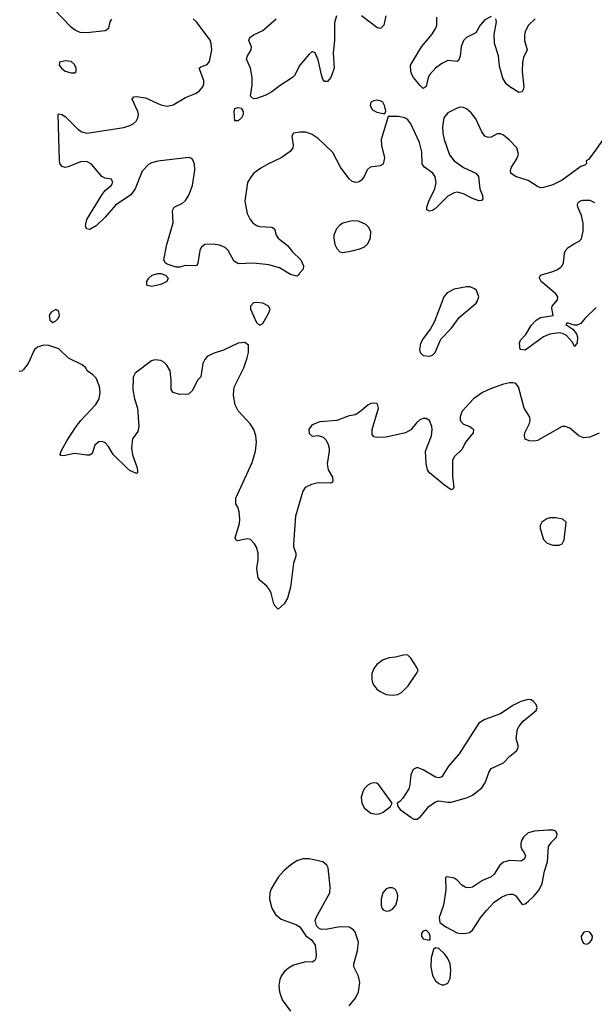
# Model space of a CAD drawing. Header units: inches. Extents: x 1449094 to 1618372, y 389908 to 534307.
# Tile 461 of 494: x 1605055 to 1608778, y 488788 to 495165. Entities that reach past the tile are written whole.
import ezdxf

# ---------------------------------------------------------------- set-up
doc = ezdxf.new("R2010")
doc.units = ezdxf.units.IN
doc.header["$MEASUREMENT"] = 0
doc.layers.add('B6408', color=7, linetype='Continuous')
doc.layers.add('B6409', color=7, linetype='Continuous')

msp = doc.modelspace()

# ---------------------------------------------------------------- linework, layer by layer
at = {"layer": 'B6408', "color": 5, "elevation": 520}
for points in [[(1607588.8, 490000), (1607590, 489999.1), (1607610, 489987.7), (1607630, 489987.3), (1607649, 490000)], [(1607190, 488777.6), (1607231.5, 488828.5), (1607249.7, 488870), (1607259.6, 488930), (1607249.6, 488969.7), (1607220.9, 489030), (1607220.9, 489050), (1607244.4, 489135.6), (1607251.6, 489190), (1607230, 489255.1), (1607218.4, 489270), (1607190, 489288), (1607130, 489289.7), (1607050, 489274), (1607012.3, 489272.3), (1606998, 489278), (1606977.5, 489297.5), (1606969.4, 489330), (1606975.6, 489350), (1607065.4, 489510), (1607067.1, 489550), (1607053.1, 489673.1), (1607046, 489690), (1607019, 489710), (1606930, 489729.7), (1606890, 489729.6), (1606850, 489717.6), (1606810, 489689.6), (1606766.8, 489653.2), (1606730, 489611.5), (1606684.2, 489535.8), (1606676.1, 489510), (1606674.4, 489470), (1606690, 489410.5), (1606713.1, 489370), (1606750, 489339), (1606845.3, 489305.3), (1606871, 489290), (1606910, 489231), (1606945.8, 489205.8), (1606970.4, 489170.4), (1606977.1, 489110), (1606974.2, 489085.8), (1606967.5, 489072.5), (1606950, 489061.2), (1606910, 489062.7), (1606830, 489040.9), (1606796.7, 489023.3), (1606770, 488999.5), (1606748.5, 488971.5), (1606740.2, 488950), (1606734.7, 488910), (1606738.9, 488870), (1606756.3, 488816.3), (1606810, 488744.4)]]:
    msp.add_lwpolyline(points, dxfattribs=at)
for points in [[(1608510, 489917), (1608476.3, 489916.3), (1608390, 489909.7), (1608350, 489898), (1608319.1, 489870), (1608307.6, 489850), (1608302.6, 489830), (1608302.6, 489810), (1608309.2, 489790), (1608324.2, 489770), (1608331.7, 489750), (1608326.7, 489730), (1608304.4, 489715.6), (1608230, 489719.4), (1608190, 489708.7), (1608166.7, 489690), (1608130, 489631.6), (1608110, 489613), (1608054.9, 489590), (1607990, 489546.3), (1607970, 489542.4), (1607944.9, 489544.9), (1607919.6, 489559.6), (1607890, 489592.7), (1607870, 489605.2), (1607825.4, 489614.6), (1607814, 489610), (1607816, 489530), (1607800.5, 489430), (1607773.4, 489350), (1607778, 489318), (1607817.3, 489290), (1607890, 489252.1), (1607910, 489247.6), (1607950, 489249.3), (1607970, 489254.4), (1607990, 489269), (1608046.1, 489353.9), (1608082.5, 489397.5), (1608130.5, 489449.5), (1608177.5, 489482.5), (1608210, 489497.5), (1608230, 489502.2), (1608250, 489500.8), (1608270.3, 489490), (1608310, 489434), (1608330, 489439.3), (1608350, 489453.4), (1608389.7, 489490), (1608421.1, 489530), (1608440.4, 489570), (1608454.6, 489650), (1608474, 489710), (1608482, 489810), (1608501, 489839), (1608533.2, 489870), (1608537.2, 489890), (1608528.7, 489910)], [(1607470, 489542.9), (1607450, 489542.4), (1607430, 489535.1), (1607408.8, 489510), (1607397, 489470), (1607398, 489430), (1607402.8, 489410), (1607410, 489401), (1607430, 489390.7), (1607450, 489393.4), (1607470, 489404.9), (1607491.5, 489430), (1607504.2, 489470), (1607505.6, 489490), (1607501.6, 489510), (1607490, 489532)], [(1607690, 489268.7), (1607670, 489262), (1607658, 489250), (1607658, 489230), (1607670, 489212), (1607710, 489204.7), (1607715.3, 489210), (1607715.3, 489230), (1607708.7, 489250)], [(1608730, 489260.9), (1608710, 489256), (1608693.4, 489230), (1608695.5, 489210), (1608703.8, 489190), (1608710, 489182), (1608730, 489178), (1608750, 489188), (1608764.5, 489210), (1608767, 489230), (1608761, 489241), (1608750, 489254.5)], [(1607750, 489154), (1607736.3, 489143.7), (1607722.4, 489090), (1607719.2, 489030), (1607730, 488974), (1607750, 488941.3), (1607770, 488923.1), (1607790, 488914.9), (1607804.8, 488915.2), (1607830, 488924.9), (1607845.1, 488954.9), (1607849.7, 489010.3), (1607843.9, 489050), (1607830, 489084.5), (1607810, 489113.6), (1607770, 489149.5)]]:
    msp.add_lwpolyline(points, close=True, dxfattribs=at)
at = {"layer": 'B6409', "color": 5}
for points, elevation in [([(1605285.4, 495225.4), (1605383.4, 495123.4), (1605417.5, 495097.5), (1605444.4, 495084.4), (1605490, 495082.4), (1605610, 495094), (1605634, 495110), (1605641.2, 495150), (1605652, 495168)], 480), ([(1608858.2, 494421.8), (1608776, 494304), (1608739.9, 494260.1), (1608726.4, 494250), (1608726.8, 494233.2), (1608718, 494222), (1608690, 494213.3), (1608570, 494126.3), (1608510, 494095.6), (1608450, 494077.6), (1608430, 494076.9), (1608410, 494083.6), (1608350, 494123), (1608268.7, 494150), (1608237.2, 494170), (1608236, 494190), (1608240.9, 494210), (1608277.2, 494262.7), (1608286.2, 494293.8), (1608275.5, 494335.5), (1608227.2, 494387.2), (1608190, 494416.2), (1608170, 494425.1), (1608150, 494425.1), (1608110, 494404.2), (1608090, 494402.4), (1608070, 494411.5), (1608050, 494438.4), (1608010, 494522.4), (1607981.4, 494561.4), (1607950, 494588.3), (1607930, 494596.9), (1607910, 494598.9), (1607890, 494591.2), (1607830, 494561.5), (1607803.8, 494530), (1607794.4, 494470), (1607796.6, 494430), (1607805, 494390), (1607840.9, 494290), (1607870, 494251.3), (1607930, 494207.2), (1608010.3, 494170.3), (1608027.7, 494150), (1608037.6, 494070), (1608053.7, 494026.3), (1608055.9, 494004.1), (1608046.4, 493993.6), (1608030, 493992.7), (1607990, 494006.3), (1607930, 494037.7), (1607890, 494047.1), (1607870, 494044.4), (1607830, 494021.3), (1607750, 493942), (1607730, 493929.4), (1607710, 493924), (1607694, 493934), (1607692.7, 493950), (1607706.6, 493990), (1607745.3, 494070), (1607752.8, 494110), (1607747.4, 494147.4), (1607731.1, 494171.1), (1607678.3, 494210), (1607663.1, 494230), (1607661.7, 494310), (1607646.6, 494370), (1607589.7, 494490), (1607570, 494515.8), (1607550, 494529.7), (1607510, 494538.7), (1607442, 494538), (1607397, 494390), (1607398.9, 494350), (1607418, 494270), (1607410.4, 494230), (1607390, 494219.5), (1607326, 494210), (1607306.9, 494193.1), (1607287.7, 494150), (1607270, 494125.2), (1607250, 494112.7), (1607234, 494110), (1607210, 494118), (1607190, 494133.2), (1607134.5, 494210), (1607084.2, 494304.2), (1606990, 494395.1), (1606950, 494421.1), (1606910, 494436.9), (1606870, 494436.9), (1606830.5, 494429.5), (1606819.3, 494410), (1606827.9, 494352.1), (1606825.5, 494334.5), (1606808.5, 494311.5), (1606750.5, 494270), (1606663.8, 494230), (1606617.6, 494202.4), (1606572.7, 494170), (1606554.4, 494150), (1606532.4, 494110), (1606514.3, 493990), (1606530.3, 493910), (1606548.9, 493870), (1606565.7, 493850), (1606590, 493831.8), (1606610, 493824.9), (1606690, 493820.4), (1606707.3, 493810), (1606717.4, 493770), (1606730.3, 493750), (1606790, 493702), (1606822, 493662), (1606876.3, 493610), (1606894, 493570), (1606892, 493550), (1606870, 493526), (1606862, 493510), (1606850, 493504), (1606810, 493515.1), (1606738.2, 493558.2), (1606670, 493577.4), (1606570, 493587.7), (1606470, 493584.4), (1606443.2, 493603.2), (1606406, 493670), (1606387.2, 493690), (1606350, 493704.9), (1606308.7, 493711.3), (1606256, 493710), (1606230.4, 493690), (1606223.1, 493670), (1606210, 493588), (1606204.9, 493575.1), (1606192, 493570), (1606130, 493573.3), (1606090, 493561.8), (1606070, 493561.7), (1606010, 493580.7), (1605997.2, 493590), (1605989.8, 493610), (1606008.2, 493710), (1606049.9, 493850), (1606046, 493930), (1606057.4, 493950), (1606110, 493976.6), (1606130, 493994.3), (1606151.4, 494028.6), (1606174.3, 494090), (1606189.9, 494190), (1606189, 494229), (1606177.1, 494257.1), (1606170, 494265.1), (1606151.7, 494271.7), (1605950, 494247.9), (1605910, 494236.8), (1605890, 494226.2), (1605850, 494184.7), (1605803.5, 494070), (1605776.5, 494030), (1605676.8, 493963.2), (1605610, 493886), (1605550.7, 493830), (1605510, 493806.6), (1605488.7, 493810), (1605482, 493830), (1605490, 493871), (1605590, 494033.4), (1605610, 494059.1), (1605649, 494090), (1605659.3, 494110), (1605650, 494131.8), (1605610, 494138.4), (1605588.4, 494148.4), (1605521.7, 494230), (1605490, 494245.5), (1605450, 494245), (1605370, 494211.5), (1605350, 494207.8), (1605330, 494213.2), (1605318, 494230), (1605314.5, 494250), (1605304, 494550), (1605310, 494554.8), (1605329.3, 494550.7), (1605350, 494538), (1605433.7, 494453.7), (1605458.7, 494438.7), (1605490, 494430.3), (1605730, 494466.3), (1605770, 494478.9), (1605790, 494490.3), (1605810, 494508.7), (1605820.9, 494530), (1605825.1, 494550), (1605822, 494570), (1605785.1, 494650), (1605794.8, 494665.2), (1605811.7, 494668.3), (1605870, 494659.1), (1605970, 494612.7), (1606010, 494603.9), (1606050, 494613.6), (1606130, 494660.9), (1606194.1, 494685.9), (1606219, 494701), (1606241.7, 494730), (1606248.5, 494750), (1606248.8, 494770), (1606218.9, 494850), (1606230, 494859.6), (1606270, 494874.9), (1606285.9, 494894.1), (1606299.3, 494970), (1606296.8, 495010), (1606290, 495031.8), (1606200.9, 495150), (1606179.7, 495170)], 460), ([(1607107.8, 495190), (1607095.1, 495144.9), (1607095.2, 495030), (1607087.3, 494950), (1607092.4, 494850), (1607070.4, 494790), (1607050, 494765.2), (1607030, 494765.2), (1607020.1, 494780.1), (1607010, 494808), (1606990, 494905.2), (1606970, 494949.2), (1606950, 494958), (1606930, 494940.7), (1606870, 494869.6), (1606836, 494804), (1606823.8, 494790), (1606742.4, 494737.6), (1606690, 494697.4), (1606650, 494676.9), (1606590, 494654.3), (1606570, 494653.3), (1606551.6, 494670), (1606561.3, 494741.3), (1606561.7, 494790), (1606550.9, 494850), (1606526, 494910), (1606531.2, 494930), (1606555.4, 494970), (1606557.4, 494990), (1606539.5, 495030), (1606546.6, 495050), (1606570, 495066.4), (1606630, 495094.4), (1606717, 495170)], 440), ([(1607428.7, 495190), (1607414, 495130), (1607396, 495110), (1607390, 495107), (1607370, 495114), (1607269.8, 495189.8)], 440), ([(1608110, 495185.1), (1608070, 495164), (1608038.9, 495130), (1608010, 495079.6), (1607951.1, 495048.9), (1607931.8, 495030), (1607916.1, 494990), (1607910, 494928.7), (1607898.6, 494901.4), (1607890, 494895.1), (1607830, 494900.4), (1607790, 494881.5), (1607748.8, 494851.2), (1607713.4, 494810), (1607702.8, 494790), (1607688.1, 494731.9), (1607670, 494719.3), (1607650, 494738.4), (1607606.9, 494790), (1607595.8, 494810), (1607588.7, 494830), (1607587.4, 494870), (1607659.1, 494990), (1607726, 495070), (1607752.2, 495110), (1607757.1, 495130), (1607758, 495182)], 440), ([(1608395.3, 495170), (1608350, 495127.8), (1608330, 495086), (1608325, 495064.9), (1608325.5, 495030), (1608343.1, 494970), (1608320.5, 494919.5), (1608313.7, 494890), (1608311.1, 494830), (1608321.6, 494730), (1608318, 494710), (1608310, 494697.2), (1608290, 494694), (1608231.6, 494730), (1608206.3, 494750), (1608186.7, 494786.7), (1608163.9, 494863.9), (1608157.5, 494930), (1608132.7, 495010), (1608129.8, 495070), (1608143.9, 495150), (1608140.5, 495170)], 440), ([(1608790, 493300.3), (1608716.9, 493230), (1608690, 493196.8), (1608666.5, 493186.5), (1608647.3, 493187.3), (1608610, 493199.5), (1608601.1, 493198.9), (1608594.8, 493190), (1608640, 493160), (1608662.8, 493130), (1608670.2, 493109.8), (1608667.9, 493072.1), (1608650, 493049), (1608637, 493077), (1608599.2, 493119.2), (1608573, 493133), (1608550, 493136.8), (1608490, 493128.4), (1608448.3, 493111.7), (1608330, 493025.1), (1608297.2, 493030), (1608294.7, 493070), (1608299.7, 493090), (1608334.4, 493125.6), (1608370, 493183.6), (1608401.9, 493218.1), (1608430, 493235.9), (1608511.1, 493248.9), (1608502.5, 493297.5), (1608506, 493310), (1608540.7, 493350), (1608542.9, 493370), (1608529.6, 493390), (1608433.3, 493470), (1608422.9, 493490), (1608424.2, 493495.8), (1608430, 493510.4), (1608510, 493534), (1608535.6, 493544.4), (1608559.4, 493560.6), (1608569.4, 493570), (1608578.4, 493590), (1608584.2, 493650), (1608591.6, 493670), (1608610, 493690.3), (1608650, 493716.5), (1608681.2, 493730), (1608694.3, 493745.7), (1608705.1, 493794.9), (1608706.5, 493846.5), (1608696.1, 493896.1), (1608671.8, 493950), (1608669.4, 493970), (1608676.6, 493983.4), (1608687.8, 493992.2), (1608703.9, 493996.1), (1608750, 493996.4), (1608779.9, 493979.9)], 460), ([(1608810, 492488.2), (1608750, 492461.7), (1608710, 492456.9), (1608678, 492470), (1608620.1, 492520.1), (1608590, 492529.5), (1608570, 492529.4), (1608410, 492440.5), (1608390, 492435.6), (1608357, 492437), (1608330, 492449), (1608325.6, 492470), (1608328, 492490), (1608358.3, 492550), (1608362, 492570), (1608359.7, 492590), (1608324, 492650), (1608286.3, 492786.3), (1608270, 492808), (1608252.5, 492812.5), (1608230, 492813), (1608190, 492803.9), (1608105.4, 492774.6), (1608054.9, 492750), (1607994.6, 492710), (1607922, 492630), (1607910, 492595.3), (1607910.3, 492570), (1607930, 492545.7), (1607971.2, 492531.2), (1607990, 492517.1), (1607994.9, 492510), (1607994.3, 492490), (1607946.7, 492430), (1607919.1, 492380.9), (1607870, 492333), (1607859, 492310), (1607858.8, 492210), (1607867.9, 492132.1), (1607858.3, 492121.7), (1607850, 492120.5), (1607808.4, 492150), (1607710, 492229.5), (1607697.6, 492250), (1607688, 492290), (1607685.1, 492370), (1607722.9, 492470), (1607727.9, 492510), (1607726.6, 492530), (1607710, 492569.6), (1607690, 492581.1), (1607670, 492582.6), (1607647.4, 492572.6), (1607625.7, 492554.3), (1607590, 492509.6), (1607556, 492490), (1607430, 492460.5), (1607370, 492458.4), (1607350, 492462.7), (1607338.6, 492478.6), (1607338.4, 492510), (1607379.3, 492650), (1607374.5, 492674.5), (1607370, 492679), (1607350, 492681.2), (1607330, 492679), (1607310, 492669), (1607257.5, 492622.5), (1607230, 492606), (1607190, 492599.3), (1607110, 492568.7), (1606999.6, 492560.4), (1606950, 492542), (1606927.9, 492512.1), (1606930, 492484.7), (1606950, 492467.3), (1606990, 492471.3), (1607021, 492461), (1607041, 492441), (1607053.7, 492413.7), (1607060.7, 492390), (1607060.7, 492370), (1607047.5, 492287.5), (1607054.8, 492250), (1607082, 492202), (1607084.5, 492175.5), (1607082.8, 492170), (1607070, 492164.2), (1606990, 492164.4), (1606945.1, 492154.9), (1606905.7, 492134.3), (1606889.1, 492110.9), (1606842.4, 491950), (1606828.5, 491770), (1606830.4, 491750), (1606844, 491710), (1606844, 491690), (1606830, 491646), (1606811.1, 491490), (1606790, 491419), (1606770, 491381.2), (1606730, 491348), (1606710, 491366), (1606702, 491382), (1606685.1, 491450), (1606676, 491470), (1606656.4, 491496.4), (1606615.1, 491530), (1606599.5, 491550), (1606591.6, 491610), (1606600.4, 491670), (1606599.8, 491710), (1606589, 491749), (1606577.7, 491770), (1606550, 491798.3), (1606530, 491803.1), (1606469.6, 491789.6), (1606456.5, 491796.5), (1606452.3, 491810), (1606478.6, 491901.4), (1606482.4, 491930), (1606477.7, 491977.7), (1606468, 492008), (1606455.1, 492030), (1606454.8, 492065.2), (1606562.6, 492297.4), (1606582.3, 492370), (1606588.9, 492428.9), (1606584.4, 492470), (1606572.7, 492510), (1606548.5, 492548.5), (1606470.8, 492630.8), (1606451.3, 492670), (1606441.3, 492730), (1606442.4, 492770), (1606448, 492790), (1606506.9, 492910), (1606530, 492976), (1606538, 493010), (1606536.9, 493056.9), (1606513.8, 493073.8), (1606470, 493069.6), (1606376.4, 493023.6), (1606310, 493003.5), (1606270, 492982.9), (1606255.1, 492964.9), (1606242, 492938), (1606228.1, 492851.9), (1606208, 492830), (1606175.8, 492764.2), (1606150, 492739.5), (1606090, 492736.9), (1606049.6, 492750), (1606036.9, 492770), (1606037.2, 492830), (1606029.7, 492890), (1606008.4, 492928.5), (1605990, 492947), (1605970, 492957.6), (1605930, 492962.4), (1605910, 492955.6), (1605804.1, 492875.9), (1605790.3, 492849.8), (1605788.3, 492770), (1605799.6, 492710), (1605819.5, 492650), (1605828.2, 492530), (1605821.3, 492498.7), (1605786.7, 492450), (1605780.3, 492390), (1605786.6, 492346.6), (1605816.7, 492263.3), (1605819.3, 492240.7), (1605818, 492230), (1605813, 492227), (1605770, 492245.1), (1605750, 492263), (1605660.5, 492350), (1605630, 492401.2), (1605610, 492425.2), (1605590, 492432.3), (1605568.6, 492431.4), (1605542.8, 492410), (1605524, 492356), (1605510, 492345.2), (1605490, 492343.7), (1605410, 492356.2), (1605350, 492342), (1605330, 492339.3), (1605322.5, 492342.5), (1605317.2, 492350), (1605323.7, 492370), (1605362, 492438), (1605422.4, 492530), (1605451.3, 492570), (1605548.3, 492671.7), (1605569.8, 492710), (1605576.3, 492750), (1605572.2, 492790), (1605550, 492843.1), (1605530, 492865.3), (1605492.8, 492890), (1605483.6, 492910), (1605459.5, 492930), (1605372.5, 492972.5), (1605310, 493032.3), (1605244.5, 493055.5), (1605210, 493056), (1605170, 493044), (1605150.7, 493029.3), (1605110, 492939), (1605080.9, 492899.1), (1605070, 492889.3), (1605053.2, 492886.8)], 480), ([(1607649, 490000), (1607650, 490000.7), (1607705.2, 490070), (1607750, 490099.1), (1607770, 490105.5), (1607830, 490097.1), (1607850, 490098.4), (1607950, 490126.3), (1607990, 490142.7), (1608050.6, 490189.4), (1608073.1, 490226.9), (1608095.4, 490290), (1608110, 490314.4), (1608190, 490352.4), (1608230, 490394.4), (1608273.3, 490430), (1608284.2, 490450), (1608285.1, 490465.1), (1608272, 490510), (1608281.6, 490570), (1608291.8, 490590), (1608317.7, 490622.3), (1608402, 490690), (1608409, 490710), (1608401.2, 490730), (1608385.2, 490750), (1608370, 490759.5), (1608350, 490761.6), (1608302.8, 490750), (1608250, 490722.9), (1608171, 490670), (1608070, 490632), (1608030.4, 490609.7), (1607903.8, 490410), (1607834, 490330), (1607790, 490261.2), (1607770, 490255.1), (1607750, 490259.5), (1607670, 490306.3), (1607630, 490322.4), (1607604.4, 490310), (1607590, 490275.3), (1607583.1, 490210), (1607575.9, 490184.1), (1607537.7, 490122.3), (1607518.8, 490101.2), (1607502, 490090), (1607504.7, 490070), (1607521, 490050), (1607588.8, 490000)], 520)]:
    msp.add_lwpolyline(points, dxfattribs=dict(at, elevation=elevation))
for points, elevation in [([(1605350, 494899), (1605314, 494890), (1605312, 494870), (1605326, 494850), (1605350, 494831.3), (1605390, 494821), (1605410, 494821), (1605422, 494830), (1605422, 494850), (1605410, 494875.3), (1605390, 494894)], 480), ([(1607370, 494642.7), (1607350, 494639.3), (1607331.3, 494630), (1607326.8, 494610), (1607342, 494582), (1607370, 494564.9), (1607410, 494558), (1607422, 494558), (1607428.4, 494571.6), (1607419.3, 494610), (1607409, 494630), (1607390, 494639.5)], 460), ([(1606470, 494509.2), (1606449.3, 494509.3), (1606445.2, 494570), (1606449.5, 494590.5), (1606470, 494597.1), (1606490, 494592), (1606504.4, 494570), (1606503, 494550), (1606493.4, 494530)], 440), ([(1607210, 493862), (1607150, 493846.2), (1607127.8, 493832.2), (1607108.5, 493811.5), (1607091.4, 493770), (1607090.2, 493750), (1607098, 493710), (1607110, 493684), (1607130, 493662), (1607150, 493656.4), (1607210, 493667.2), (1607259.7, 493680.2), (1607290, 493694.9), (1607310, 493713.4), (1607327.4, 493752.6), (1607329.7, 493790), (1607318.3, 493818.3), (1607297.9, 493837.9), (1607250, 493860.7)], 480), ([(1605910, 493436), (1605884.1, 493444.1), (1605879, 493450), (1605879.3, 493470), (1605892.3, 493490), (1605914.5, 493510), (1605950, 493521.3), (1605970, 493520.7), (1606000.5, 493510), (1606017.4, 493490), (1606008, 493470), (1605970, 493449.7)], 460), ([(1607950, 493435.1), (1607870, 493420.7), (1607824.2, 493395.8), (1607802.8, 493370), (1607743.8, 493210), (1607717.4, 493162.6), (1607670, 493101.2), (1607652.3, 493067.7), (1607646.4, 493030), (1607650.4, 493010), (1607670.3, 492990.3), (1607710, 492985.2), (1607730, 492992), (1607748, 493010), (1607784.9, 493095.1), (1607850, 493165.7), (1607903.6, 493236.4), (1608012.7, 493330), (1608019.7, 493340.3), (1608029.5, 493370), (1608014.5, 493410), (1608002, 493422), (1607974.3, 493434.3)], 480), ([(1605290, 493289), (1605258.8, 493270), (1605246, 493250), (1605250, 493218), (1605270, 493204.9), (1605290, 493214.8), (1605305.2, 493230), (1605314, 493250), (1605310, 493275.3)], 480), ([(1606590, 493333.8), (1606569.4, 493330.6), (1606550.3, 493310), (1606551.8, 493290), (1606590, 493202.8), (1606610, 493186.8), (1606630, 493197.3), (1606670, 493266), (1606679.2, 493290), (1606668.3, 493310), (1606630, 493329.8)], 480), ([(1608530, 491939.7), (1608490, 491938.9), (1608470, 491931.3), (1608439.1, 491910), (1608428, 491890), (1608428.2, 491870), (1608450, 491799.1), (1608470, 491777.6), (1608490, 491768.4), (1608510, 491761.6), (1608550, 491762), (1608570, 491771), (1608583.3, 491796.7), (1608597, 491910), (1608574, 491930)], 520), ([(1607550, 491051.8), (1607490, 491036.3), (1607450, 491032.9), (1607410, 491019.3), (1607370, 490989.7), (1607350, 490962.4), (1607337.5, 490930), (1607335.9, 490890), (1607344.2, 490864.2), (1607369, 490830), (1607390, 490814.7), (1607430, 490795.6), (1607469.7, 490790.3), (1607505.6, 490794.4), (1607530, 490806.7), (1607571.8, 490850), (1607627, 490930), (1607636.2, 490950), (1607629.5, 490970), (1607590, 491029.2), (1607569.5, 491049.5)], 520), ([(1607350, 490222), (1607330, 490218.4), (1607310, 490206.6), (1607290, 490186), (1607281.3, 490170), (1607268.9, 490130), (1607272, 490090), (1607290, 490059.3), (1607330, 490026.7), (1607370, 490019.5), (1607390, 490024.4), (1607410, 490033), (1607458, 490070), (1607468.7, 490090), (1607382.7, 490210), (1607370, 490219.5)], 520)]:
    msp.add_lwpolyline(points, close=True, dxfattribs=dict(at, elevation=elevation))

doc.saveas('drawing.dxf')
